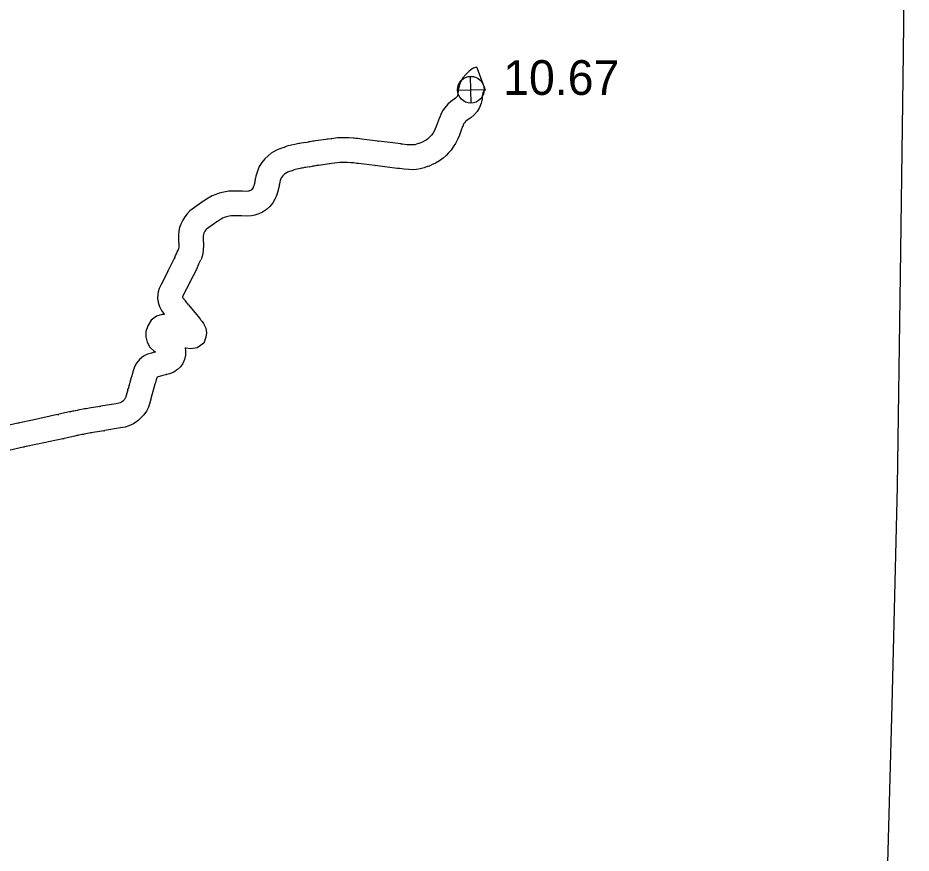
# Model space of a CAD drawing. Extents: x -939622 to -934245, y 1383184 to 1385301.
# Drawn here: x -936154.07 to -936121.47, y 1384672.6 to 1384703.07 of the extents above; entities that cross this region are included whole.
import ezdxf

# ---------------------------------------------------------------- set-up
doc = ezdxf.new("R2010")
doc.units = 0
for name, color, linetype in [('Level 10', 7, 'Continuous'), ('Level 2', 7, 'Continuous'), ('Level 25', 7, 'Continuous'), ('Level 26', 7, 'Continuous')]:
    doc.layers.add(name, color=color, linetype=linetype)

msp = doc.modelspace()

# ---------------------------------------------------------------- linework, layer by layer
at = {"layer": 'Level 10'}
for p, q in [((-936141.794, 1384698.678), (-936141.819, 1384698.68)), ((-936143.394, 1384698.553), (-936143.459, 1384698.542)), ((-936142.824, 1384698.634), (-936143.199, 1384698.582)), ((-936142.628, 1384698.659), (-936142.738, 1384698.645)), ((-936140.926, 1384698.574), (-936141.522, 1384698.648)), ((-936140.482, 1384698.52), (-936140.918, 1384698.573)), ((-936140.095, 1384698.472), (-936140.476, 1384698.519)), ((-936142.701, 1384697.742), (-936143.076, 1384697.69)), ((-936142.514, 1384697.766), (-936142.625, 1384697.752)), ((-936141.876, 1384697.781), (-936141.9, 1384697.784)), ((-936141.037, 1384697.681), (-936141.633, 1384697.755)), ((-936143.25, 1384697.664), (-936143.315, 1384697.654)), ((-936140.591, 1384697.627), (-936141.027, 1384697.68)), ((-936140.206, 1384697.579), (-936140.586, 1384697.626)), ((-936147.836, 1384692.605), (-936147.425, 1384692.098)), ((-936149.928, 1384689.947), (-936150.04, 1384689.542)), ((-936149.893, 1384690.074), (-936149.912, 1384690.006)), ((-936148.669, 1384690.049), (-936148.775, 1384690.021)), ((-936149.061, 1384689.707), (-936149.173, 1384689.302)), ((-936149.027, 1384689.827), (-936149.046, 1384689.76)), ((-936151.075, 1384688.894), (-936151.461, 1384688.832)), ((-936152.619, 1384688.595), (-936153.534, 1384688.398)), ((-936152.185, 1384688.692), (-936152.57, 1384688.606)), ((-936151.905, 1384688.75), (-936152.02, 1384688.727)), ((-936151.687, 1384688.792), (-936151.814, 1384688.768)), ((-936153.535, 1384688.397), (-936154.009, 1384688.295)), ((-936151.519, 1384687.908), (-936151.645, 1384687.884)), ((-936150.931, 1384688.006), (-936151.318, 1384687.943)), ((-936152.429, 1384687.715), (-936153.345, 1384687.518)), ((-936151.989, 1384687.813), (-936152.374, 1384687.727)), ((-936151.727, 1384687.868), (-936151.842, 1384687.844)), ((-936153.346, 1384687.518), (-936153.819, 1384687.416))]:
    msp.add_line(p, q, dxfattribs=at)
for points in [[(-936137.005, 1384700.434), (-936137.32, 1384701.277), (-936137.446, 1384701.23), (-936137.6, 1384701.12), (-936137.717, 1384701.007), (-936137.822, 1384700.879), (-936137.907, 1384700.739), (-936137.961, 1384700.59), (-936137.999, 1384700.431), (-936138.013, 1384700.304), (-936138.017, 1384700.243), (-936138.022, 1384700.225), (-936138.031, 1384700.201), (-936138.04, 1384700.187), (-936138.053, 1384700.171), (-936138.089, 1384700.14), (-936138.188, 1384700.072), (-936138.275, 1384700.009), (-936138.373, 1384699.923), (-936138.48, 1384699.792), (-936138.566, 1384699.676), (-936138.626, 1384699.549), (-936138.669, 1384699.443)], [(-936137.005, 1384700.434), (-936137.019, 1384700.429), (-936137.023, 1384700.426), (-936137.054, 1384700.396), (-936137.085, 1384700.358), (-936137.092, 1384700.347), (-936137.098, 1384700.331), (-936137.11, 1384700.278), (-936137.116, 1384700.222), (-936137.125, 1384700.108), (-936137.16, 1384699.955), (-936137.222, 1384699.8), (-936137.307, 1384699.658), (-936137.414, 1384699.534), (-936137.538, 1384699.427), (-936137.668, 1384699.338), (-936137.711, 1384699.306), (-936137.724, 1384699.295), (-936137.769, 1384699.24), (-936137.79, 1384699.211), (-936137.802, 1384699.188), (-936137.832, 1384699.11)], [(-936138.672, 1384699.435), (-936138.747, 1384699.246), (-936138.794, 1384699.108), (-936138.832, 1384699.017), (-936138.873, 1384698.94), (-936138.925, 1384698.857), (-936138.966, 1384698.796), (-936139.005, 1384698.753), (-936139.062, 1384698.694), (-936139.118, 1384698.642), (-936139.16, 1384698.612), (-936139.217, 1384698.58), (-936139.312, 1384698.541)], [(-936137.835, 1384699.104), (-936137.903, 1384698.933), (-936137.953, 1384698.788), (-936138.016, 1384698.636), (-936138.092, 1384698.49), (-936138.174, 1384698.361), (-936138.257, 1384698.24), (-936138.344, 1384698.142), (-936138.432, 1384698.051), (-936138.545, 1384697.947), (-936138.672, 1384697.853), (-936138.825, 1384697.768), (-936138.969, 1384697.709)], [(-936141.834, 1384698.681), (-936141.983, 1384698.695), (-936142.18, 1384698.699), (-936142.396, 1384698.689), (-936142.625, 1384698.659)], [(-936144.361, 1384698.346), (-936144.473, 1384698.307), (-936144.604, 1384698.254), (-936144.736, 1384698.182), (-936144.819, 1384698.129), (-936144.931, 1384698.042), (-936145.049, 1384697.924), (-936145.166, 1384697.795), (-936145.258, 1384697.648), (-936145.313, 1384697.51), (-936145.347, 1384697.41), (-936145.381, 1384697.3), (-936145.395, 1384697.227)], [(-936143.905, 1384698.465), (-936143.954, 1384698.455), (-936144.096, 1384698.424), (-936144.247, 1384698.385), (-936144.328, 1384698.357)], [(-936143.559, 1384698.527), (-936143.644, 1384698.514), (-936143.729, 1384698.499)], [(-936139.456, 1384698.483), (-936139.515, 1384698.46), (-936139.579, 1384698.443), (-936139.625, 1384698.435), (-936139.672, 1384698.432), (-936139.755, 1384698.433), (-936139.87, 1384698.443), (-936140.023, 1384698.463)], [(-936141.914, 1384697.785), (-936142.034, 1384697.795), (-936142.169, 1384697.799), (-936142.317, 1384697.792), (-936142.511, 1384697.767)], [(-936144.068, 1384697.495), (-936144.158, 1384697.463), (-936144.22, 1384697.438), (-936144.278, 1384697.407), (-936144.299, 1384697.394), (-936144.334, 1384697.366), (-936144.397, 1384697.304), (-936144.446, 1384697.25), (-936144.452, 1384697.239), (-936144.469, 1384697.196), (-936144.491, 1384697.132), (-936144.506, 1384697.083), (-936144.511, 1384697.058)], [(-936143.726, 1384697.583), (-936143.769, 1384697.574), (-936143.888, 1384697.548), (-936143.986, 1384697.523), (-936144.031, 1384697.507)], [(-936143.427, 1384697.636), (-936143.498, 1384697.626), (-936143.568, 1384697.613)], [(-936139.13, 1384697.644), (-936139.233, 1384697.604), (-936139.384, 1384697.563), (-936139.518, 1384697.54), (-936139.65, 1384697.531), (-936139.8, 1384697.534), (-936139.966, 1384697.547), (-936140.142, 1384697.571)], [(-936145.419, 1384697.095), (-936145.423, 1384697.072), (-936145.455, 1384696.941), (-936145.473, 1384696.889), (-936145.479, 1384696.876), (-936145.499, 1384696.842), (-936145.524, 1384696.812), (-936145.552, 1384696.786), (-936145.58, 1384696.767), (-936145.606, 1384696.755), (-936145.639, 1384696.745), (-936145.653, 1384696.742), (-936145.711, 1384696.738), (-936145.87, 1384696.744)], [(-936146.08, 1384696.749), (-936146.184, 1384696.75), (-936146.364, 1384696.746), (-936146.544, 1384696.717), (-936146.714, 1384696.672), (-936146.844, 1384696.627), (-936146.977, 1384696.577), (-936147.122, 1384696.497), (-936147.26, 1384696.402)], [(-936144.533, 1384696.94), (-936144.542, 1384696.887), (-936144.59, 1384696.693), (-936144.635, 1384696.557), (-936144.683, 1384696.453), (-936144.762, 1384696.321), (-936144.867, 1384696.194), (-936144.989, 1384696.08), (-936145.134, 1384695.982), (-936145.277, 1384695.915), (-936145.412, 1384695.873), (-936145.537, 1384695.846), (-936145.703, 1384695.838), (-936145.902, 1384695.845)], [(-936147.273, 1384696.394), (-936147.622, 1384696.155), (-936147.79, 1384696.026), (-936147.889, 1384695.92), (-936147.976, 1384695.808), (-936148.051, 1384695.69), (-936148.114, 1384695.549), (-936148.162, 1384695.416), (-936148.19, 1384695.295), (-936148.2, 1384695.135), (-936148.2, 1384695.099)], [(-936146.089, 1384695.849), (-936146.179, 1384695.85), (-936146.283, 1384695.848), (-936146.357, 1384695.836), (-936146.452, 1384695.81), (-936146.537, 1384695.781), (-936146.597, 1384695.758), (-936146.65, 1384695.729), (-936146.752, 1384695.66)], [(-936146.766, 1384695.65), (-936147.093, 1384695.427), (-936147.183, 1384695.358), (-936147.204, 1384695.335), (-936147.239, 1384695.29), (-936147.256, 1384695.264), (-936147.278, 1384695.213), (-936147.296, 1384695.164), (-936147.3, 1384695.107), (-936147.3, 1384695.099)], [(-936148.196, 1384694.839), (-936148.193, 1384694.757), (-936148.195, 1384694.699), (-936148.202, 1384694.652), (-936148.218, 1384694.599), (-936148.219, 1384694.596)], [(-936147.296, 1384694.867), (-936147.293, 1384694.758), (-936147.297, 1384694.619), (-936147.321, 1384694.458), (-936147.369, 1384694.293), (-936147.391, 1384694.242)], [(-936148.338, 1384694.332), (-936148.36, 1384694.286), (-936148.589, 1384693.835)], [(-936148.597, 1384693.82), (-936148.84, 1384693.344), (-936148.907, 1384693.202), (-936148.943, 1384693.075), (-936148.956, 1384692.975), (-936148.964, 1384692.847), (-936148.951, 1384692.684), (-936148.899, 1384692.536), (-936148.828, 1384692.4), (-936148.749, 1384692.293), (-936148.717, 1384692.255)], [(-936147.525, 1384693.946), (-936147.552, 1384693.888), (-936147.787, 1384693.427)], [(-936147.795, 1384693.41), (-936148.032, 1384692.949), (-936148.06, 1384692.889), (-936148.06, 1384692.889), (-936148.06, 1384692.876), (-936148.043, 1384692.852), (-936147.951, 1384692.744)], [(-936148.715, 1384692.254), (-936148.798, 1384692.25), (-936149.001, 1384692.189), (-936149.195, 1384692.037), (-936149.328, 1384691.84), (-936149.393, 1384691.623), (-936149.393, 1384691.429), (-936149.351, 1384691.239), (-936149.246, 1384691.053), (-936149.079, 1384690.902), (-936149.046, 1384690.885)], [(-936147.342, 1384691.993), (-936147.286, 1384691.922), (-936147.211, 1384691.753), (-936147.186, 1384691.578), (-936147.205, 1384691.418), (-936147.283, 1384691.204), (-936147.518, 1384691.026), (-936147.751, 1384690.994), (-936147.937, 1384691.024), (-936147.959, 1384691.034)], [(-936149.093, 1384690.868), (-936149.193, 1384690.841), (-936149.339, 1384690.795), (-936149.485, 1384690.724), (-936149.625, 1384690.612), (-936149.737, 1384690.472), (-936149.806, 1384690.334), (-936149.849, 1384690.224), (-936149.882, 1384690.111)], [(-936147.96, 1384691.037), (-936147.947, 1384690.908), (-936147.947, 1384690.769), (-936147.98, 1384690.609), (-936148.044, 1384690.464), (-936148.136, 1384690.341), (-936148.24, 1384690.241), (-936148.377, 1384690.144), (-936148.533, 1384690.084), (-936148.628, 1384690.06)], [(-936148.856, 1384690), (-936148.941, 1384689.977), (-936148.985, 1384689.963), (-936148.996, 1384689.934), (-936149.018, 1384689.86)], [(-936150.053, 1384689.497), (-936150.112, 1384689.289), (-936150.138, 1384689.211), (-936150.147, 1384689.191), (-936150.176, 1384689.151), (-936150.22, 1384689.101), (-936150.249, 1384689.074), (-936150.282, 1384689.052), (-936150.332, 1384689.03), (-936150.379, 1384689.015), (-936150.486, 1384688.992), (-936151.043, 1384688.899)], [(-936149.187, 1384689.251), (-936149.251, 1384689.026), (-936149.303, 1384688.868), (-936149.375, 1384688.724), (-936149.472, 1384688.589), (-936149.572, 1384688.475), (-936149.685, 1384688.369), (-936149.843, 1384688.262), (-936150.015, 1384688.185), (-936150.153, 1384688.143), (-936150.318, 1384688.108), (-936150.895, 1384688.012)], [(-936154.066, 1384688.283), (-936154.545, 1384688.176), (-936154.658, 1384688.162), (-936154.73, 1384688.157), (-936154.78, 1384688.159), (-936154.822, 1384688.164), (-936154.836, 1384688.167)], [(-936153.87, 1384687.404), (-936154.393, 1384687.288), (-936154.571, 1384687.266), (-936154.711, 1384687.256), (-936154.853, 1384687.261), (-936154.973, 1384687.276), (-936155.018, 1384687.286)]]:
    msp.add_lwpolyline(points, dxfattribs=at)
for centre, radius, start, end in [((-936130.891, 1384696.349), 8.37, 158.3073, 158.3634), ((-936130.891, 1384696.349), 7.47, 158.3073, 158.3634), ((-936142.577, 1384690.344), 8.37, 84.8033, 84.9097), ((-936142.553, 1384690.342), 8.37, 82.9286, 84.8033), ((-936146.793, 1384705.408), 7.47, 289.0037, 289.2664), ((-936142.239, 1384690.262), 8.37, 100.2481, 101.48), ((-936144.654, 1384705.916), 7.47, 278.4303, 279.2076), ((-936142.055, 1384690.291), 8.37, 97.8564, 99.2076), ((-936141.68, 1384690.342), 8.37, 97.2626, 97.8564), ((-936143.573, 1384706.069), 7.47, 277.2626, 277.2888), ((-936140.007, 1384705.988), 7.47, 262.9286, 262.996), ((-936141.502, 1384690.212), 8.37, 82.9544, 82.996), ((-936141.122, 1384690.165), 8.37, 82.4576, 82.9544), ((-936142.164, 1384705.445), 7.47, 291.2585, 292.4455), ((-936142.055, 1384690.291), 7.47, 97.8564, 99.2076), ((-936141.68, 1384690.342), 7.47, 97.2626, 97.8564), ((-936143.573, 1384706.069), 8.37, 277.2626, 277.2888), ((-936142.577, 1384690.344), 7.47, 84.8033, 84.9097), ((-936142.553, 1384690.342), 7.47, 82.9286, 84.8033), ((-936142.164, 1384705.445), 8.37, 291.2585, 292.4455), ((-936146.793, 1384705.408), 8.37, 289.0037, 289.2664), ((-936142.239, 1384690.262), 7.47, 100.2481, 101.48), ((-936144.654, 1384705.916), 8.37, 278.4303, 279.2076), ((-936140.007, 1384705.988), 8.37, 262.9286, 262.996), ((-936141.502, 1384690.212), 7.47, 82.9544, 82.996), ((-936141.122, 1384690.165), 7.47, 82.4576, 82.9544), ((-936137.174, 1384695.654), 8.37, 169.1741, 170.0911), ((-936137.174, 1384695.654), 7.47, 169.1741, 170.0911), ((-936146.163, 1384688.379), 8.37, 87.9967, 89.4325), ((-936151.481, 1384702.565), 7.47, 304.2925, 304.4067), ((-936146.163, 1384688.379), 7.47, 87.9967, 89.4325), ((-936151.481, 1384702.565), 8.37, 304.2925, 304.4067), ((-936139.83, 1384695.099), 8.37, 180, 181.7813), ((-936139.83, 1384695.099), 7.47, 180, 181.7813), ((-936155.087, 1384697.533), 7.47, 334.6249, 336.8496), ((-936155.087, 1384697.533), 8.37, 334.6249, 336.8496), ((-936155.246, 1384697.225), 7.47, 332.8856, 333.0134), ((-936155.246, 1384697.225), 8.37, 332.8856, 333.0134), ((-936154.338, 1384687.334), 8.37, 39.0287, 40.2657), ((-936153.927, 1384686.827), 8.37, 38.1142, 39.0287), ((-936146.885, 1384682.794), 8.37, 104.9137, 105.2958), ((-936141.861, 1384687.717), 8.37, 164.1258, 164.5447), ((-936141.842, 1384687.784), 8.37, 163.8617, 164.1258), ((-936146.885, 1384682.794), 7.47, 104.6529, 105.2958), ((-936146.779, 1384682.822), 7.47, 104.3282, 104.6529), ((-936157.24, 1384691.533), 7.47, 344.1832, 344.5447), ((-936141.861, 1384687.717), 7.47, 164.1258, 164.5447), ((-936141.842, 1384687.784), 7.47, 163.8617, 164.1258), ((-936157.24, 1384691.533), 8.37, 344.1832, 344.5447), ((-936152.27, 1384696.268), 7.47, 279.2003, 279.4505), ((-936154.194, 1384695.897), 7.47, 282.1761, 282.5578), ((-936150.365, 1384680.522), 8.37, 101.4051, 102.5578), ((-936150.25, 1384680.545), 8.37, 100.7699, 101.4051), ((-936150.123, 1384680.569), 8.37, 99.2003, 100.7699), ((-936152.244, 1384680.113), 8.37, 102.1679, 102.5671), ((-936155.11, 1384695.7), 7.47, 282.1679, 282.1761), ((-936150.123, 1384680.569), 7.47, 99.2003, 100.7699), ((-936152.27, 1384696.268), 8.37, 279.2003, 279.4505), ((-936154.194, 1384695.897), 8.37, 282.1761, 282.5578), ((-936150.365, 1384680.522), 7.47, 101.4051, 102.5578), ((-936150.25, 1384680.545), 7.47, 100.7699, 101.4051), ((-936152.244, 1384680.113), 7.47, 102.1679, 102.5671), ((-936155.11, 1384695.7), 8.37, 282.1679, 282.1761)]:
    msp.add_arc(centre, radius, start, end, dxfattribs=at)
at = {"layer": 'Level 2'}
msp.add_lwpolyline([(-936122.502, 1384663.112), (-936122.371, 1384670.015), (-936122.162, 1384677.992), (-936121.965, 1384685.972), (-936121.853, 1384693.689), (-936121.742, 1384701.775), (-936121.662, 1384709.749), (-936121.503, 1384717.653), (-936121.465, 1384718.302)], dxfattribs=at)
at = {"layer": 'Level 26'}
for p, q in [((-936137.524, 1384699.96), (-936137.547, 1384700.936)), ((-936138.024, 1384700.437), (-936137.047, 1384700.459))]:
    msp.add_line(p, q, dxfattribs=at)
msp.add_circle((-936137.535, 1384700.448), 0.488, dxfattribs=at)

# ---------------------------------------------------------------- texts
at = {"layer": 'Level 25'}
msp.add_text('10.67', height=1.2672, dxfattribs=at).set_placement((-936136.354, 1384700.259))

doc.saveas('drawing.dxf')
